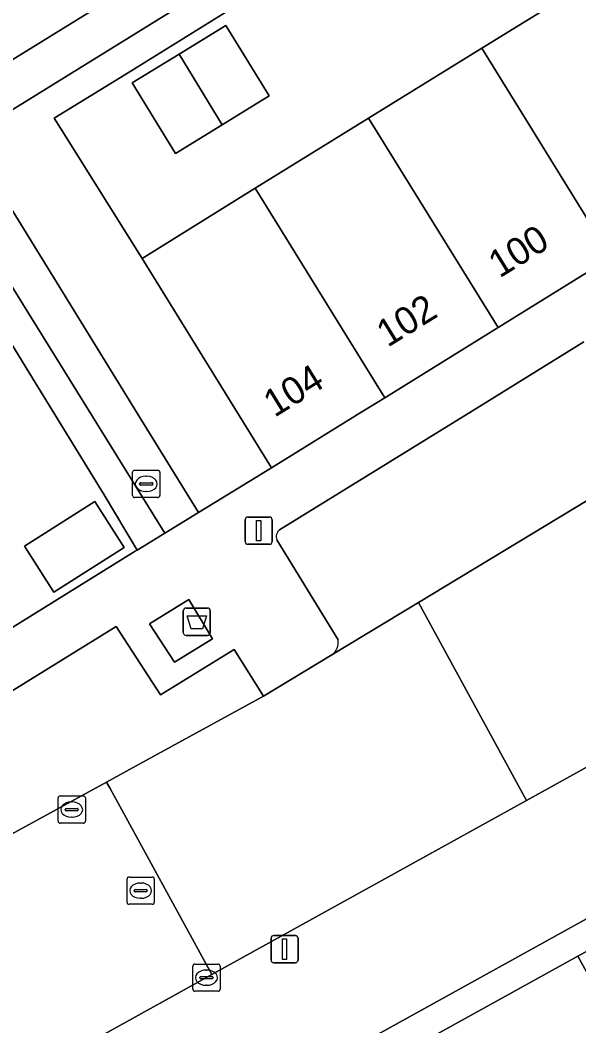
# Model space of a CAD drawing. Extents: x 159888 to 160761, y 384031 to 384750.
# Drawn here: x 160166.14 to 160186.63, y 384502.47 to 384539.34 of the extents above; entities that cross this region are included whole.
import ezdxf

# ---------------------------------------------------------------- set-up
doc = ezdxf.new("R2010")
doc.units = 0
for name, color, linetype in [('IMGEO_Afval_apart_plaats', 7, 'Continuous'), ('IMGEO_Erf', 7, 'Continuous'), ('IMGEO_Groenvoorziening', 7, 'Continuous'), ('IMGEO_Kolk', 7, 'Continuous'), ('IMGEO_Lichtmast', 7, 'Continuous'), ('IMGEO_Pand', 7, 'Continuous'), ('IMGEO_Pand_nummerreeks', 7, 'Continuous'), ('IMGEO_Parkeervlak_open', 7, 'Continuous'), ('IMGEO_Rijbaan_lokaal_open', 7, 'Continuous'), ('IMGEO_Rioolput', 7, 'Continuous'), ('IMGEO_Voetpad_gesloten', 7, 'Continuous'), ('IMGEO_Voetpad_open', 7, 'Continuous')]:
    doc.layers.add(name, color=color, linetype=linetype)

msp = doc.modelspace()

# ---------------------------------------------------------------- linework, layer by layer
at = {"layer": 'IMGEO_Afval_apart_plaats'}
for p, q in [((160172.125, 384516.884), (160172.125, 384517.684)), ((160172.125, 384517.684), (160172.125, 384516.884)), ((160172.225, 384517.784), (160173.015, 384517.784)), ((160173.015, 384517.784), (160172.225, 384517.784)), ((160173.115, 384517.684), (160173.115, 384516.884)), ((160173.115, 384516.884), (160173.115, 384517.684)), ((160173.015, 384516.784), (160172.225, 384516.784)), ((160172.225, 384516.784), (160173.015, 384516.784))]:
    msp.add_line(p, q, dxfattribs=at)
msp.add_lwpolyline([(160172.268, 384517.498), (160172.972, 384517.498), (160172.823, 384517.028), (160172.417, 384517.028), (160172.268, 384517.498)], dxfattribs=at)
for centre, start, end in [((160172.225, 384517.684), 90, 180), ((160172.225, 384517.684), 90, 180), ((160173.015, 384517.684), 0, 90), ((160173.015, 384517.684), 360, 90), ((160172.225, 384516.884), 180, 270), ((160172.225, 384516.884), 180, 270), ((160173.015, 384516.884), 270, 0), ((160173.015, 384516.884), 270, 0)]:
    msp.add_arc(centre, 0.1, start, end, dxfattribs=at)
at = {"layer": 'IMGEO_Erf'}
for points in [[(160159.072, 384538.41), (160156.136, 384543.082), (160153.968, 384546.63), (160151.058, 384551.349), (160148.865, 384554.895), (160147.274, 384557.486), (160142.113, 384554.255), (160144.691, 384550.087), (160147.268, 384545.92), (160149.846, 384541.752), (160152.424, 384537.585), (160155.001, 384533.417), (160157.579, 384529.25), (160160.157, 384525.082), (160162.734, 384520.915), (160165.312, 384516.747), (160170.363, 384519.868), (160170.433, 384519.911), (160169.216, 384521.94), (160166.364, 384526.593), (160164.187, 384530.138), (160161.258, 384534.862)], [(160173.552, 384535.5), (160171.841, 384534.446), (160170.253, 384537.041), (160171.969, 384538.09), (160173.684, 384539.139), (160175.276, 384536.562)], [(160169.95, 384520.003), (160167.372, 384518.369), (160166.302, 384520.058), (160168.88, 384521.692)]]:
    msp.add_lwpolyline(points, close=True, dxfattribs=at)
msp.add_lwpolyline([(160189.978, 384549.717), (160186.466, 384547.528), (160181.751, 384544.625), (160178.213, 384542.424), (160173.521, 384539.537), (160169.984, 384537.335), (160167.391, 384535.745), (160167.622, 384535.376), (160170.612, 384530.605), (160174.766, 384533.174), (160178.92, 384535.743), (160183.074, 384538.312), (160187.228, 384540.881)], dxfattribs=at)
at = {"layer": 'IMGEO_Groenvoorziening'}
msp.add_lwpolyline([(160189.322, 384578.257), (160186.066, 384583.561), (160185.149, 384585.056), (160180.644, 384582.188), (160181.266, 384581.183), (160148.281, 384560.789), (160152.94, 384553.3), (160163.406, 384536.375), (160200.868, 384559.503)], dxfattribs=at)
for points in [[(160167.391, 384535.745), (160169.984, 384537.335), (160173.521, 384539.537), (160178.213, 384542.424), (160181.751, 384544.625), (160186.466, 384547.528), (160189.978, 384549.717), (160194.673, 384552.612), (160198.249, 384554.781), (160202.905, 384557.7), (160206.438, 384559.861), (160211.144, 384562.778), (160214.703, 384564.976), (160217.276, 384566.598), (160217.169, 384566.771), (160216.709, 384567.521), (160214.269, 384566.02), (160201.679, 384558.218), (160164.199, 384535.04), (160170.426, 384524.933), (160172.677, 384521.294), (160175.354, 384522.92), (160170.612, 384530.605), (160167.622, 384535.376)], [(160142.113, 384554.255), (160147.274, 384557.486), (160148.865, 384554.895), (160151.058, 384551.349), (160153.968, 384546.63), (160156.136, 384543.082), (160159.072, 384538.41), (160161.258, 384534.862), (160164.187, 384530.138), (160166.364, 384526.593), (160169.216, 384521.94), (160170.433, 384519.911), (160170.652, 384520.047), (160171.445, 384520.533), (160169.806, 384523.173), (160156.159, 384545.179), (160147, 384559.992), (160133.251, 384551.488), (160134.463, 384549.497)], [(160169.305, 384511.405), (160170.4, 384512.003), (160175.06, 384514.551), (160173.984, 384516.264), (160171.292, 384514.598), (160169.658, 384517.108), (160158.688, 384510.331), (160160.869, 384506.792)]]:
    msp.add_lwpolyline(points, close=True, dxfattribs=at)
at = {"layer": 'IMGEO_Kolk'}
for p, q in [((160170.339, 384522.837), (160171.191, 384522.837)), ((160170.264, 384521.911), (160170.264, 384522.763)), ((160170.752, 384522.617), (160170.777, 384522.617)), ((160171.265, 384522.763), (160171.265, 384521.911)), ((160170.523, 384522.331), (160170.523, 384522.343)), ((160170.961, 384522.294), (160170.563, 384522.294)), ((160170.566, 384522.38), (160170.964, 384522.38)), ((160171.007, 384522.343), (160171.007, 384522.331)), ((160171.191, 384521.837), (160170.339, 384521.837)), ((160170.775, 384522.057), (160170.75, 384522.057)), ((160167.531, 384509.969), (160167.531, 384510.821)), ((160167.606, 384510.895), (160168.458, 384510.895)), ((160168.019, 384510.675), (160168.044, 384510.675)), ((160168.532, 384510.821), (160168.532, 384509.969)), ((160167.79, 384510.389), (160167.79, 384510.401)), ((160168.228, 384510.352), (160167.83, 384510.352)), ((160167.833, 384510.438), (160168.231, 384510.438)), ((160168.274, 384510.401), (160168.274, 384510.389)), ((160168.042, 384510.115), (160168.017, 384510.115)), ((160168.458, 384509.895), (160167.606, 384509.895)), ((160172.473, 384503.808), (160172.473, 384504.66)), ((160172.548, 384504.734), (160173.4, 384504.734)), ((160172.961, 384504.514), (160172.986, 384504.514)), ((160173.474, 384504.66), (160173.474, 384503.808)), ((160172.732, 384504.228), (160172.732, 384504.24)), ((160173.17, 384504.191), (160172.772, 384504.191)), ((160172.775, 384504.277), (160173.173, 384504.277)), ((160173.216, 384504.24), (160173.216, 384504.228)), ((160173.4, 384503.734), (160172.548, 384503.734)), ((160172.984, 384503.954), (160172.959, 384503.954))]:
    msp.add_line(p, q, dxfattribs=at)
for points in [[(160170.339, 384522.837), (160171.191, 384522.837)], [(160170.264, 384521.911), (160170.264, 384522.763)], [(160171.265, 384522.763), (160171.265, 384521.911)], [(160171.191, 384521.837), (160170.339, 384521.837)], [(160167.531, 384509.969), (160167.531, 384510.821)], [(160167.606, 384510.895), (160168.458, 384510.895)], [(160168.532, 384510.821), (160168.532, 384509.969)], [(160168.458, 384509.895), (160167.606, 384509.895)], [(160172.473, 384503.808), (160172.473, 384504.66)], [(160172.548, 384504.734), (160173.4, 384504.734)], [(160173.474, 384504.66), (160173.474, 384503.808)], [(160173.4, 384503.734), (160172.548, 384503.734)]]:
    msp.add_lwpolyline(points, dxfattribs=at)
for centre, radius, start, end in [((160170.341, 384522.761), 0.0765, 91.552, 178.448), ((160170.341, 384522.761), 0.0765, 91.552, 178.448), ((160171.189, 384522.761), 0.0765, 1.552, 88.448), ((160171.189, 384522.761), 0.0765, 1.552, 88.448), ((160170.563, 384522.34), 0.0403, 85.8775, 175.7526), ((160170.56, 384522.33), 0.0366, 178.938, 274.7102), ((160170.964, 384522.337), 0.043, 264.8664, 352.4533), ((160170.968, 384522.342), 0.0386, 1.7309, 96.639), ((160170.341, 384521.913), 0.0765, 181.552, 268.448), ((160170.341, 384521.913), 0.0765, 181.552, 268.448), ((160171.189, 384521.913), 0.0765, 271.552, 358.448), ((160171.189, 384521.913), 0.0765, 271.552, 358.448), ((160167.608, 384510.819), 0.0765, 91.552, 178.448), ((160167.608, 384510.819), 0.0765, 91.552, 178.448), ((160168.456, 384510.819), 0.0765, 1.552, 88.448), ((160168.456, 384510.819), 0.0765, 1.552, 88.448), ((160167.83, 384510.398), 0.0403, 85.8775, 175.7526), ((160167.827, 384510.388), 0.0366, 178.938, 274.7102), ((160168.231, 384510.395), 0.043, 264.8664, 352.4533), ((160168.235, 384510.4), 0.0386, 1.7309, 96.639), ((160167.608, 384509.971), 0.0765, 181.552, 268.448), ((160167.608, 384509.971), 0.0765, 181.552, 268.448), ((160168.456, 384509.971), 0.0765, 271.552, 358.448), ((160168.456, 384509.971), 0.0765, 271.552, 358.448), ((160172.55, 384504.658), 0.0765, 91.552, 178.448), ((160172.55, 384504.658), 0.0765, 91.552, 178.448), ((160173.398, 384504.658), 0.0765, 1.552, 88.448), ((160173.398, 384504.658), 0.0765, 1.552, 88.448), ((160172.772, 384504.237), 0.0403, 85.8775, 175.7526), ((160172.769, 384504.227), 0.0366, 178.938, 274.7102), ((160173.173, 384504.234), 0.043, 264.8664, 352.4533), ((160173.177, 384504.239), 0.0386, 1.7309, 96.639), ((160172.55, 384503.81), 0.0765, 181.552, 268.448), ((160172.55, 384503.81), 0.0765, 181.552, 268.448), ((160173.398, 384503.81), 0.0765, 271.552, 358.448), ((160173.398, 384503.81), 0.0765, 271.552, 358.448)]:
    msp.add_arc(centre, radius, start, end, dxfattribs=at)
for centre, major_axis, ratio, start_param, end_param in [((160170.751, 384522.337), (-0.387, 0.002), 0.722429, 4.712389, 7.853982), ((160170.776, 384522.337), (-0.39, 0.002), 0.717154, 1.570796, 4.712389), ((160168.018, 384510.395), (-0.387, 0.002), 0.722429, 4.712389, 7.853982), ((160168.043, 384510.395), (-0.39, 0.002), 0.717154, 1.570796, 4.712389), ((160172.96, 384504.234), (-0.387, 0.002), 0.722429, 4.712389, 7.853982), ((160172.985, 384504.234), (-0.39, 0.002), 0.717154, 1.570796, 4.712389)]:
    msp.add_ellipse(centre, major_axis=major_axis, ratio=ratio, start_param=start_param, end_param=end_param, dxfattribs=at)
at = {"layer": 'IMGEO_Lichtmast'}
for p, q in [((160174.394, 384520.221), (160174.394, 384521.021)), ((160174.394, 384521.021), (160174.394, 384520.221)), ((160174.494, 384521.121), (160175.284, 384521.121)), ((160175.284, 384521.121), (160174.494, 384521.121)), ((160175.384, 384521.021), (160175.384, 384520.221)), ((160175.384, 384520.221), (160175.384, 384521.021)), ((160175.284, 384520.121), (160174.494, 384520.121)), ((160174.494, 384520.121), (160175.284, 384520.121)), ((160175.344, 384504.88), (160175.344, 384505.68)), ((160175.344, 384505.68), (160175.344, 384504.88)), ((160175.444, 384505.78), (160176.234, 384505.78)), ((160176.234, 384505.78), (160175.444, 384505.78)), ((160176.334, 384505.68), (160176.334, 384504.88)), ((160176.334, 384504.88), (160176.334, 384505.68)), ((160176.234, 384504.78), (160175.444, 384504.78)), ((160175.444, 384504.78), (160176.234, 384504.78))]:
    msp.add_line(p, q, dxfattribs=at)
for points in [[(160174.814, 384520.996), (160174.964, 384520.996), (160174.964, 384520.246), (160174.814, 384520.246), (160174.814, 384520.996)], [(160175.764, 384505.655), (160175.914, 384505.655), (160175.914, 384504.905), (160175.764, 384504.905), (160175.764, 384505.655)]]:
    msp.add_lwpolyline(points, dxfattribs=at)
for centre, start, end in [((160174.494, 384521.021), 90, 180), ((160174.494, 384521.021), 90, 180), ((160175.284, 384521.021), 0, 90), ((160175.284, 384521.021), 360, 90), ((160174.494, 384520.221), 180, 270), ((160174.494, 384520.221), 180, 270), ((160175.284, 384520.221), 270, 0), ((160175.284, 384520.221), 270, 0), ((160175.444, 384505.68), 90, 180), ((160175.444, 384505.68), 90, 180), ((160176.234, 384505.68), 0, 90), ((160176.234, 384505.68), 360, 90), ((160175.444, 384504.88), 180, 270), ((160175.444, 384504.88), 180, 270), ((160176.234, 384504.88), 270, 0), ((160176.234, 384504.88), 270, 0)]:
    msp.add_arc(centre, 0.1, start, end, dxfattribs=at)
at = {"layer": 'IMGEO_Pand'}
for points in [[(160187.228, 384540.881), (160183.074, 384538.312), (160187.822, 384530.635), (160191.975, 384533.205)], [(160173.684, 384539.139), (160171.969, 384538.09), (160173.552, 384535.5), (160175.276, 384536.562)], [(160183.074, 384538.312), (160178.92, 384535.743), (160183.668, 384528.065), (160187.822, 384530.635)], [(160171.969, 384538.09), (160170.253, 384537.041), (160171.841, 384534.446), (160173.552, 384535.5)], [(160178.92, 384535.743), (160174.766, 384533.174), (160179.515, 384525.495), (160183.668, 384528.065)], [(160174.766, 384533.174), (160170.612, 384530.605), (160175.354, 384522.92), (160178.674, 384524.974), (160179.515, 384525.495)], [(160169.95, 384520.003), (160168.88, 384521.692), (160166.302, 384520.058), (160167.372, 384518.369)], [(160196.415, 384509.815), (160196.075, 384510.23), (160186.593, 384505.023), (160190.804, 384497.414), (160194.583, 384499.505), (160197.518, 384496.643), (160203.556, 384502.837)], [(160181.266, 384492.138), (160190.804, 384497.414), (160186.593, 384505.023), (160177.514, 384500), (160177.056, 384499.746)]]:
    msp.add_lwpolyline(points, close=True, dxfattribs=at)
at = {"layer": 'IMGEO_Parkeervlak_open'}
for points in [[(160186.813, 384527.543), (160182.726, 384525.013), (160175.651, 384520.656)], [(160177.571, 384516.068), (160180.747, 384517.987), (160190.091, 384523.634)], [(160175.549, 384520.283), (160177.8, 384516.62)]]:
    msp.add_lwpolyline(points, dxfattribs=at)
for centre, radius, start, end in [((160175.886, 384520.391), 0.354, 131.6209, 197.7909), ((160177.283, 384516.511), 0.528, 303.0093, 11.928)]:
    msp.add_arc(centre, radius, start, end, dxfattribs=at)
at = {"layer": 'IMGEO_Rijbaan_lokaal_open'}
for points in [[(160190.091, 384523.634), (160180.747, 384517.987), (160184.709, 384510.733), (160189.233, 384513.236)], [(160165.309, 384500), (160173.174, 384504.351), (160169.437, 384511.163), (160169.305, 384511.405), (160160.869, 384506.792), (160155.019, 384503.618), (160154.776, 384503.572), (160154.318, 384503.528), (160153.859, 384503.525), (160153.4, 384503.563), (160152.947, 384503.642), (160152.503, 384503.761), (160152.071, 384503.919), (160151.655, 384504.115), (160151.259, 384504.348), (160150.884, 384504.615), (160150.535, 384504.914), (160150.214, 384505.243), (160149.924, 384505.6), (160149.919, 384505.608), (160144.775, 384502.674), (160144.978, 384502.349)]]:
    msp.add_lwpolyline(points, dxfattribs=at)
msp.add_lwpolyline([(160180.747, 384517.987), (160177.571, 384516.068), (160175.06, 384514.551), (160170.4, 384512.003), (160169.305, 384511.405), (160169.437, 384511.163), (160173.174, 384504.351), (160184.709, 384510.733)], close=True, dxfattribs=at)
at = {"layer": 'IMGEO_Rioolput'}
for p, q in [((160170.059, 384506.998), (160170.059, 384507.85)), ((160170.134, 384507.924), (160170.986, 384507.924)), ((160170.547, 384507.704), (160170.572, 384507.704)), ((160171.06, 384507.85), (160171.06, 384506.998)), ((160170.318, 384507.418), (160170.318, 384507.43)), ((160170.756, 384507.381), (160170.358, 384507.381)), ((160170.361, 384507.467), (160170.759, 384507.467)), ((160170.802, 384507.43), (160170.802, 384507.418)), ((160170.57, 384507.144), (160170.545, 384507.144)), ((160170.986, 384506.924), (160170.134, 384506.924))]:
    msp.add_line(p, q, dxfattribs=at)
for points in [[(160170.059, 384506.998), (160170.059, 384507.85)], [(160170.134, 384507.924), (160170.986, 384507.924)], [(160171.06, 384507.85), (160171.06, 384506.998)], [(160170.986, 384506.924), (160170.134, 384506.924)]]:
    msp.add_lwpolyline(points, dxfattribs=at)
for centre, radius, start, end in [((160170.136, 384507.848), 0.0765, 91.552, 178.448), ((160170.136, 384507.848), 0.0765, 91.552, 178.448), ((160170.984, 384507.848), 0.0765, 1.552, 88.448), ((160170.984, 384507.848), 0.0765, 1.552, 88.448), ((160170.358, 384507.427), 0.0403, 85.8775, 175.7526), ((160170.355, 384507.417), 0.0366, 178.938, 274.7102), ((160170.759, 384507.424), 0.043, 264.8664, 352.4533), ((160170.763, 384507.429), 0.0386, 1.7309, 96.639), ((160170.136, 384507), 0.0765, 181.552, 268.448), ((160170.136, 384507), 0.0765, 181.552, 268.448), ((160170.984, 384507), 0.0765, 271.552, 358.448), ((160170.984, 384507), 0.0765, 271.552, 358.448)]:
    msp.add_arc(centre, radius, start, end, dxfattribs=at)
for centre, major_axis, ratio, start_param, end_param in [((160170.546, 384507.424), (-0.387, 0.002), 0.722429, 4.712389, 7.853982), ((160170.571, 384507.424), (-0.39, 0.002), 0.717154, 1.570796, 4.712389)]:
    msp.add_ellipse(centre, major_axis=major_axis, ratio=ratio, start_param=start_param, end_param=end_param, dxfattribs=at)
at = {"layer": 'IMGEO_Voetpad_gesloten'}
msp.add_lwpolyline([(160171.8, 384515.802), (160173.195, 384516.657), (160172.332, 384518.094), (160170.883, 384517.21)], close=True, dxfattribs=at)
at = {"layer": 'IMGEO_Voetpad_open'}
for points in [[(160201.865, 384560.132), (160178.233, 384599.071), (160177.796, 384599.792), (160176.521, 384599.021), (160184.387, 384586.273), (160184.426, 384586.21), (160181.762, 384584.546), (160180.262, 384583.57), (160179.199, 384582.937), (160178.648, 384582.593), (160179.214, 384581.669), (160139.949, 384557.419), (160132.473, 384552.799), (160133.251, 384551.488), (160147, 384559.992), (160156.159, 384545.179), (160169.806, 384523.173), (160171.445, 384520.533), (160172.677, 384521.294), (160170.426, 384524.933), (160164.199, 384535.04), (160201.679, 384558.218)], [(160187.822, 384530.635), (160183.668, 384528.065), (160179.515, 384525.495), (160178.674, 384524.974), (160175.354, 384522.92), (160172.677, 384521.294), (160171.445, 384520.533), (160170.652, 384520.047), (160170.433, 384519.911), (160170.363, 384519.868), (160165.312, 384516.747), (160157.662, 384511.995), (160158.688, 384510.331), (160169.658, 384517.108), (160171.292, 384514.598), (160173.984, 384516.264), (160175.06, 384514.551), (160177.571, 384516.068)], [(160182.726, 384525.013), (160186.813, 384527.543)], [(160175.651, 384520.656), (160182.726, 384525.013)], [(160177.8, 384516.62), (160175.549, 384520.283)], [(160175.365, 384500), (160196.41, 384511.643), (160195.384, 384516.714), (160194.348, 384516.163), (160189.233, 384513.236), (160184.709, 384510.733), (160173.174, 384504.351), (160165.309, 384500), (160136.525, 384484.446), (160132.921, 384482.467), (160129.945, 384480.77)], [(160196.41, 384511.643), (160175.365, 384500), (160138.4, 384479.55), (160138.905, 384478.64), (160148.443, 384483.917), (160157.98, 384489.193), (160167.518, 384494.47), (160177.056, 384499.746), (160177.514, 384500), (160186.593, 384505.023), (160196.075, 384510.23)]]:
    msp.add_lwpolyline(points, dxfattribs=at)
for points in [[(160196.17, 384567.098), (160200.122, 384560.709), (160200.868, 384559.503), (160163.406, 384536.375), (160152.94, 384553.3), (160148.281, 384560.789), (160181.266, 384581.183), (160180.644, 384582.188), (160185.149, 384585.056), (160186.066, 384583.561), (160189.322, 384578.257)], [(160173.195, 384516.657), (160171.8, 384515.802), (160170.883, 384517.21), (160172.332, 384518.094)]]:
    msp.add_lwpolyline(points, close=True, dxfattribs=at)
for centre, radius, start, end in [((160175.886, 384520.391), 0.354, 131.6209, 197.7909), ((160177.283, 384516.511), 0.528, 303.0093, 11.928)]:
    msp.add_arc(centre, radius, start, end, dxfattribs=at)

# ---------------------------------------------------------------- texts
at = {"layer": 'IMGEO_Pand_nummerreeks'}
for s, rotation, p in [('100', 31.7533, (160183.723, 384529.863)), ('102', 31.7533, (160179.619, 384527.323)), ('104', 31.7419, (160175.47, 384524.756))]:
    msp.add_text(s, height=1, rotation=rotation, dxfattribs=at).set_placement(p)

doc.saveas('drawing.dxf')
